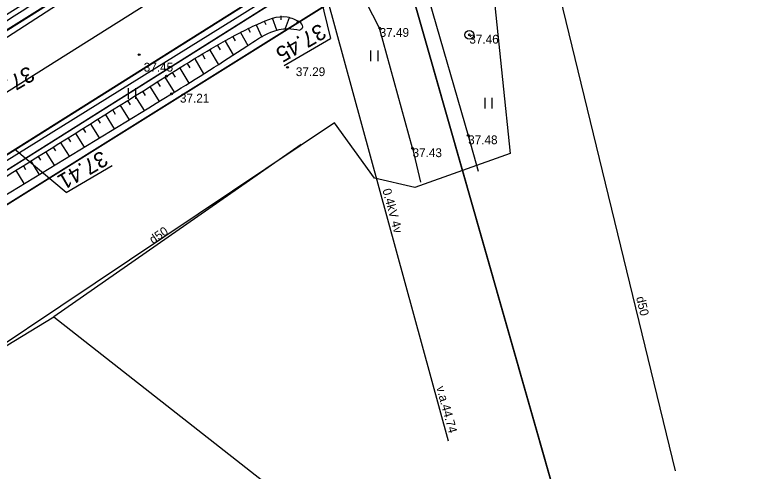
# Model space of a CAD drawing. Extents: x 469981 to 472086, y 246785 to 247785.
# Drawn here: x 471324.7 to 471366.69, y 247309.25 to 247335.22 of the extents above; entities that cross this region are included whole.
import ezdxf

# ---------------------------------------------------------------- set-up
doc = ezdxf.new("R2010")
doc.units = 0
for name, color, linetype in [('0_922', 7, 'Continuous'), ('0_Asfalta_mala', 7, 'Continuous'), ('0_Asfalta_Nomale', 7, 'Continuous'), ('0_Ruut_Braukt', 7, 'Continuous'), ('0_Ruut_nomale', 7, 'Continuous'), ('0_vertikals', 7, 'Continuous'), ('0_vertkals_cipari', 7, 'Continuous'), ('21', 7, 'Continuous'), ('BUVE_ELEM_####_####_#', 7, 'Continuous'), ('CELI_CMAL_####_####_#', 7, 'Continuous'), ('DREN_VADP_####_####_#', 7, 'Continuous'), ('DREN_VADP_####_TKST_#', 7, 'Continuous'), ('DREN_VADP_KLKT_####_#', 7, 'Continuous'), ('ELEK_VADV_ZSPR_####_#', 7, 'Continuous'), ('ELEK_VADV_ZSPR_TKST_#', 7, 'Continuous'), ('RAMI_UZMR_####_####_#', 7, 'Continuous'), ('RELJ_AATZ_####_TKST_#', 7, 'Continuous'), ('RELJ_ELEM_####_####_#', 7, 'Continuous'), ('RELJ_NOGA_####_####_#', 7, 'Continuous'), ('RELJ_NOGL_####_####_#', 7, 'Continuous'), ('ROBZ_IERR_####_####_#', 7, 'Continuous'), ('ROBZ_PROJ_####_####_#', 7, 'Continuous'), ('ROBZ_UZMR_####_####_#', 7, 'Continuous'), ('TERT_ELEM_####_####_#', 7, 'Continuous')]:
    doc.layers.add(name, color=color, linetype=linetype)

msp = doc.modelspace()

# ---------------------------------------------------------------- linework, layer by layer
at = {"layer": '0_922'}
msp.add_line((471337.911, 247339.41), (471145.574, 247218.36), dxfattribs=at)
at = {"layer": '0_Asfalta_mala'}
for p, q in [((471336.304, 247341.944), (471143.977, 247220.899)), ((471339.517, 247336.876), (471147.172, 247215.821))]:
    msp.add_line(p, q, dxfattribs=at)
at = {"layer": '0_Asfalta_Nomale'}
msp.add_line((471339.918, 247336.243), (471147.572, 247215.187), dxfattribs=at)
at = {"layer": '0_Ruut_Braukt'}
for p, q in [((471336.304, 247341.944), (471143.977, 247220.899)), ((471147.172, 247215.821), (471339.517, 247336.876))]:
    msp.add_line(p, q, dxfattribs=at)
at = {"layer": '0_Ruut_nomale'}
for points in [[(471512.083, 247454.162), (471511.838, 247454.895), (471453.013, 247417.341), (471348.58, 247350.671), (471335.903, 247342.577), (471306.296, 247323.944), (471248.242, 247287.407), (471208.75, 247262.551), (471208.786, 247261.688), (471290.39, 247313.047), (471335.822, 247341.64), (471349.818, 247350.571), (471398.518, 247381.661), (471437.5, 247406.548), (471498.795, 247445.679), (471511.425, 247453.742)], [(471514.294, 247447.566), (471399.037, 247373.985), (471385.85, 247365.566), (471340.791, 247336.792), (471211.253, 247255.265), (471209.116, 247253.92), (471209.079, 247254.783), (471296.254, 247309.648), (471339.517, 247336.876), (471350.75, 247344.048), (471392.723, 247370.844), (471426.479, 247392.394), (471514.049, 247448.299)]]:
    msp.add_lwpolyline(points, close=True, dxfattribs=at)
at = {"layer": '0_vertikals'}
for p, q in [((471341.636, 247338.229), (471342.675, 247333.875)), ((471340.043, 247332.341), (471342.675, 247333.875)), ((471327.62, 247325.104), (471324.701, 247327.552)), ((471327.62, 247325.104), (471330.252, 247326.639))]:
    msp.add_line(p, q, dxfattribs=at)
at = {"layer": '21'}
msp.add_line((471337.911, 247339.41), (471145.574, 247218.36), dxfattribs=at)
at = {"layer": 'BUVE_ELEM_####_####_#'}
msp.add_circle((471350.581, 247334.083), 0.25, dxfattribs=at)
at = {"layer": 'CELI_CMAL_####_####_#'}
for points in [[(471449.387, 247405.104), (471425.251, 247390.064), (471401.67, 247375.188), (471376.044, 247358.999), (471352.749, 247344.597), (471349.37, 247342.009), (471348.449, 247339.648), (471348.411, 247337.54), (471348.293, 247336.009), (471350.514, 247328.355), (471351.077, 247326.317)], [(471014.161, 247188.048), (471038.308, 247191.645), (471077.61, 247195.71), (471090.836, 247197.337), (471096.461, 247198.582), (471117.856, 247206.682), (471130.197, 247213.261), (471151.631, 247225.738), (471175.407, 247239.608), (471196.168, 247252.49), (471217.229, 247265.52), (471244.784, 247283.359), (471266.102, 247296.914), (471293.433, 247314.365), (471318.262, 247330.084), (471336.637, 247341.969), (471339.45, 247343.841), (471340.412, 247346.293), (471340.291, 247349.818), (471339.894, 247353.24), (471336.901, 247360.015), (471333.813, 247367.721)], [(471347.348, 247327.622), (471345.475, 247334.467), (471344.349, 247336.664), (471343.67, 247337.19), (471342.054, 247337.492), (471341.155, 247337.494), (471339.762, 247336.569), (471318.941, 247323.623), (471297.221, 247309.64), (471268.834, 247291.51), (471247.888, 247278.119), (471219.179, 247259.989), (471200.048, 247247.93), (471177.515, 247234.149), (471154.773, 247220.961), (471131.272, 247207.521), (471119.66, 247201.466), (471103.03, 247195.231), (471092.329, 247192.658), (471077.436, 247189.782), (471058.729, 247187.944), (471037.006, 247184.759), (471015.923, 247182.598), (470992.26, 247181.035)], [(471347.348, 247327.622), (471347.792, 247325.702)]]:
    msp.add_lwpolyline(points, dxfattribs=at)
at = {"layer": 'DREN_VADP_####_####_#'}
for points in [[(471362.31, 247309.268), (471354.887, 247339.856), (471369.211, 247347.816)], [(471341.014, 247327.847), (471326.918, 247318.037)], [(471326.918, 247318.037), (471348.516, 247301.089)]]:
    msp.add_lwpolyline(points, dxfattribs=at)
at = {"layer": 'DREN_VADP_KLKT_####_#'}
msp.add_lwpolyline([(471222.566, 247254.545), (471236.742, 247263.171), (471251.107, 247271.912), (471265.735, 247280.811), (471282.069, 247290.749), (471296.434, 247299.489), (471310.919, 247308.304), (471326.918, 247318.037)], dxfattribs=at)
at = {"layer": 'ELEK_VADV_ZSPR_####_#'}
msp.add_line((471337.906, 247352.95), (471349.371, 247310.978), dxfattribs=at)
at = {"layer": 'RAMI_UZMR_####_####_#'}
msp.add_lwpolyline([(471380.292, 247353.371), (471352.036, 247335.759), (471352.913, 247327.325), (471347.47, 247325.392), (471345.187, 247325.919), (471342.905, 247329.082), (471319.551, 247313.443), (471222.661, 247251.69), (471157.352, 247211.35), (471144.207, 247202.916), (471131.364, 247196.59), (471113.303, 247188.858), (471105.677, 247188.256), (471083.576, 247183.01), (471075.205, 247182.665), (471043.397, 247175.418), (471016.707, 247172.079), (470997.217, 247171.376)], dxfattribs=at)
at = {"layer": 'RELJ_ELEM_####_####_#'}
for centre in [(471345.475, 247334.467), (471350.581, 247334.083), (471331.784, 247332.955), (471340.23, 247332.233), (471333.341, 247331.731), (471333.631, 247330.726), (471350.513, 247328.356), (471347.348, 247327.622)]:
    msp.add_circle(centre, 0.05, dxfattribs=at)
at = {"layer": 'RELJ_NOGA_####_####_#'}
for p, q in [((471338.897, 247334.865), (471338.992, 247334.663)), ((471339.358, 247335.058), (471339.606, 247334.362)), ((471339.846, 247335.159), (471339.854, 247334.939)), ((471340.331, 247335.056), (471340.099, 247334.443)), ((471340.798, 247334.878), (471340.743, 247334.732)), ((471337.989, 247334.446), (471338.096, 247334.224)), ((471338.444, 247334.655), (471338.76, 247333.946)), ((471337.545, 247334.217), (471337.962, 247333.468)), ((471336.68, 247333.716), (471337.13, 247332.941)), ((471337.112, 247333.967), (471337.244, 247333.739)), ((471335.815, 247333.213), (471336.288, 247332.403)), ((471336.247, 247333.465), (471336.386, 247333.227)), ((471335.384, 247332.96), (471335.529, 247332.713)), ((471334.524, 247332.451), (471334.676, 247332.196)), ((471334.953, 247332.706), (471335.451, 247331.869)), ((471333.668, 247331.933), (471333.826, 247331.675)), ((471334.095, 247332.193), (471334.612, 247331.337)), ((471333.243, 247331.67), (471333.774, 247330.814)), ((471332.393, 247331.143), (471332.922, 247330.291)), ((471332.818, 247331.406), (471332.977, 247331.15)), ((471331.968, 247330.879), (471332.126, 247330.624)), ((471331.118, 247330.352), (471331.275, 247330.099)), ((471331.543, 247330.616), (471332.068, 247329.769)), ((471330.269, 247329.825), (471330.424, 247329.574)), ((471330.693, 247330.089), (471331.214, 247329.249)), ((471329.844, 247329.561), (471330.359, 247328.73)), ((471328.994, 247329.034), (471329.504, 247328.212)), ((471329.419, 247329.298), (471329.573, 247329.05)), ((471328.569, 247328.771), (471328.721, 247328.525)), ((471327.72, 247328.243), (471327.87, 247328.001)), ((471328.144, 247328.507), (471328.648, 247327.695)), ((471326.87, 247327.715), (471327.019, 247327.477)), ((471327.295, 247327.979), (471327.793, 247327.179)), ((471326.446, 247327.451), (471326.937, 247326.662)), ((471325.597, 247326.922), (471326.081, 247326.146)), ((471326.021, 247327.187), (471326.168, 247326.952)), ((471325.173, 247326.657), (471325.317, 247326.426)), ((471324.749, 247326.393), (471325.225, 247325.629))]:
    msp.add_line(p, q, dxfattribs=at)
for points in [[(471170.189, 247238.813), (471187.045, 247248.806), (471216.962, 247266.603), (471244.501, 247283.959), (471265.809, 247297.732), (471292.77, 247315.312), (471318.062, 247330.842), (471332.326, 247339.791), (471337.257, 247343.054), (471338.429, 247344.75), (471338.591, 247346.479)], [(471155.25, 247220.273), (471177.77, 247233.339), (471200.51, 247247.391), (471219.6, 247259.351), (471248.359, 247277.5), (471269.232, 247290.973), (471319.351, 247322.992), (471333.341, 247331.731), (471337.475, 247334.177), (471338.538, 247334.697), (471340.216, 247335.099), (471340.901, 247334.839)]]:
    msp.add_spline(points, degree=3, dxfattribs=at)
at = {"layer": 'RELJ_NOGL_####_####_#'}
for points in [[(471337.22, 247346.431), (471336.644, 247345.408), (471332.13, 247341.491), (471317.859, 247332.101), (471292.129, 247316.676), (471265.206, 247299.186), (471243.601, 247284.946), (471216.311, 247268.677), (471186.292, 247250.183), (471169.475, 247239.793)], [(471155.819, 247219.592), (471177.985, 247232.653), (471201.025, 247246.801), (471219.926, 247258.493), (471248.971, 247276.784), (471269.467, 247290.521), (471319.665, 247322.242), (471333.631, 247330.726), (471337.921, 247333.442), (471339.285, 247334.228), (471340.237, 247334.435), (471340.94, 247334.352)], [(471340.94, 247334.352), (471341.096, 247334.53), (471340.901, 247334.839)]]:
    msp.add_spline(points, degree=3, dxfattribs=at)
at = {"layer": 'ROBZ_IERR_####_####_#'}
msp.add_lwpolyline([(471168.816, 247177.651), (471133.176, 247205.05), (471346.741, 247338.478), (471363.107, 247281.069)], dxfattribs=at)
at = {"layer": 'ROBZ_PROJ_####_####_#'}
msp.add_lwpolyline([(471398.351, 247372.094), (471346.741, 247338.478), (471133.176, 247205.05), (471108.425, 247194.786), (471087.339, 247189.709), (471023.306, 247181.157), (470962.604, 247185.245), (470905.63, 247205.857), (470878.75, 247214.454), (470852.344, 247217.039), (470815.743, 247215.147), (470778.583, 247209.26), (470718.669, 247194.633), (470636.973, 247175.147), (470468.364, 247124.23), (470431.624, 247112.202), (470396.219, 247097.502), (470371.503, 247083.47), (470275.956, 246992.729), (470152.342, 246907.761), (470066.737, 246851.23)], dxfattribs=at)
at = {"layer": 'ROBZ_UZMR_####_####_#'}
msp.add_lwpolyline([(471362.435, 247283.427), (471346.741, 247338.478), (471398.351, 247372.094), (471434.714, 247307.471)], dxfattribs=at)
at = {"layer": 'TERT_ELEM_####_####_#'}
for p, q in [((471344.981, 247332.592), (471344.981, 247333.192)), ((471345.381, 247332.592), (471345.381, 247333.192)), ((471331.185, 247330.448), (471331.185, 247331.048)), ((471331.585, 247330.448), (471331.585, 247331.048)), ((471351.474, 247329.891), (471351.474, 247330.491)), ((471351.874, 247329.891), (471351.874, 247330.491))]:
    msp.add_line(p, q, dxfattribs=at)

# ---------------------------------------------------------------- texts
at = {"layer": '0_vertkals_cipari'}
for s, p in [('37.45', (471342.077, 247334.761)), ('37.48', (471325.48, 247332.343)), ('37.41', (471329.654, 247327.525))]:
    msp.add_text(s, height=0.9, rotation=210.2507, dxfattribs=at).set_placement(p)
at = {"layer": 'DREN_VADP_####_TKST_#'}
for rotation, p in [(34.8329, (471332.573, 247322.155)), (283.6412, (471360.071, 247319.13))]:
    msp.add_text('d50', height=0.5, rotation=rotation, dxfattribs=at).set_placement(p)
at = {"layer": 'ELEK_VADV_ZSPR_TKST_#'}
for s, p in [('0.4kV 4v', (471345.626, 247325.259)), ('v.a.44.74', (471348.695, 247314.022))]:
    msp.add_text(s, height=0.5, rotation=285.2782, dxfattribs=at).set_placement(p)
at = {"layer": 'RELJ_AATZ_####_TKST_#'}
for s, p in [('37.49', (471345.475, 247333.967)), ('37.46', (471350.581, 247333.583)), ('37.45', (471332.045, 247331.988)), ('37.29', (471340.703, 247331.733)), ('37.21', (471334.105, 247330.226)), ('37.48', (471350.513, 247327.856)), ('37.43', (471347.348, 247327.122))]:
    msp.add_text(s, height=0.5, dxfattribs=at).set_placement(p)

doc.saveas('drawing.dxf')
